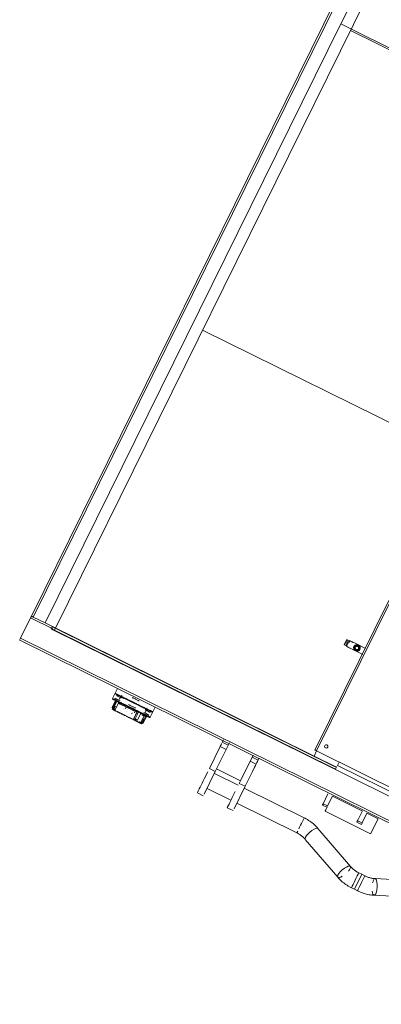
# Model space of a CAD drawing. Header units: metres. Extents: x 135583 to 135939, y 457896 to 458258.
# Tile 328 of 599: x 135804.1 to 135805.18, y 457919.08 to 457922.03. Entities that reach past the tile are written whole.
import ezdxf

# ---------------------------------------------------------------- set-up
doc = ezdxf.new("R2010")
doc.units = ezdxf.units.M
doc.layers.add('NIEUWE INSTALLATIE', color=250, linetype='Continuous', lineweight=0)

msp = doc.modelspace()

# ---------------------------------------------------------------- linework, layer by layer
at = {"layer": 'NIEUWE INSTALLATIE'}
for p, q in [((135806.7929, 457925.6186), (135804.1341, 457920.2399)), ((135804.1395, 457920.2372), (135806.7983, 457925.6159)), ((135804.2058, 457920.2044), (135806.8647, 457925.5832)), ((135805.0614, 457922.0125), (135805.797, 457923.5006)), ((135804.1751, 457920.2196), (135805.0614, 457922.0125)), ((135805.8675, 457921.6141), (135805.0614, 457922.0125)), ((135805.0614, 457922.0125), (135805.8675, 457921.6141)), ((135805.0899, 457921.9929), (135805.8653, 457921.6095)), ((135804.6467, 457921.0964), (135805.4222, 457920.7131)), ((135805.205, 457920.2872), (135804.9834, 457919.839)), ((135804.9888, 457919.8364), (135805.2104, 457920.2846)), ((135804.1315, 457920.2345), (135804.1013, 457920.1735)), ((135804.1315, 457920.2345), (135804.1978, 457920.2017)), ((135804.1395, 457920.2372), (135804.1751, 457920.2196)), ((135804.9812, 457919.8211), (135804.1751, 457920.2196)), ((135804.1969, 457920.2089), (135804.1933, 457920.2017)), ((135804.1938, 457920.2026), (135804.2027, 457920.1981)), ((135804.1964, 457920.208), (135804.2054, 457920.2035)), ((135804.1984, 457920.1992), (135805.045, 457919.7807)), ((135804.2054, 457920.2035), (135804.2027, 457920.1981)), ((135804.2027, 457920.1981), (135805.0454, 457919.7816)), ((135805.0481, 457919.787), (135804.2054, 457920.2035)), ((135804.0987, 457920.1682), (135806.304, 457919.078)), ((135804.1013, 457920.1735), (135806.3066, 457919.0834)), ((135805.0799, 457920.1594), (135805.0761, 457920.1613)), ((135805.0799, 457920.1594), (135805.0762, 457920.1518)), ((135805.087, 457920.1671), (135805.0782, 457920.1491)), ((135805.0837, 457920.1671), (135805.0799, 457920.1689)), ((135805.0837, 457920.1671), (135805.0799, 457920.1594)), ((135805.0859, 457920.1648), (135805.0832, 457920.1662)), ((135805.0886, 457920.1657), (135805.0865, 457920.1615)), ((135805.0888, 457920.1662), (135805.0866, 457920.1617)), ((135805.0888, 457920.1662), (135805.087, 457920.1671)), ((135805.0976, 457920.1613), (135805.0886, 457920.1657)), ((135805.0978, 457920.1618), (135805.0888, 457920.1662)), ((135805.1139, 457920.1538), (135805.0978, 457920.1618)), ((135805.0762, 457920.1518), (135805.0723, 457920.1537)), ((135805.0766, 457920.1527), (135805.0793, 457920.1514)), ((135805.0782, 457920.1491), (135805.1051, 457920.1358)), ((135805.0802, 457920.1487), (135805.0892, 457920.1443)), ((135805.1053, 457920.1363), (135805.1051, 457920.1358)), ((135805.1051, 457920.1358), (135805.1268, 457920.1251)), ((135805.1139, 457920.1538), (135805.1137, 457920.1533)), ((135805.1357, 457920.143), (135805.1139, 457920.1538)), ((135804.3918, 457920.0233), (135804.385, 457920.0094)), ((135804.3759, 457919.9661), (135804.3862, 457919.987)), ((135804.3871, 457919.9832), (135804.3764, 457919.9617)), ((135804.3841, 457920.0076), (135804.3772, 457919.9937)), ((135804.3798, 457919.9642), (135804.3901, 457919.985)), ((135804.3958, 457919.9817), (135804.3945, 457919.979)), ((135804.3954, 457919.983), (135804.3949, 457919.9821)), ((135804.4024, 457920.0007), (135804.3962, 457919.9882)), ((135804.3975, 457919.9976), (135804.4007, 457919.996)), ((135804.3978, 457920.0019), (135804.3985, 457920.0015)), ((135804.3992, 457920.0012), (135804.3985, 457920.0015)), ((135804.3992, 457920.0012), (135804.4, 457920.0008)), ((135804.4007, 457920.0005), (135804.4, 457920.0008)), ((135804.4007, 457920.0005), (135804.4015, 457920.0001)), ((135804.4024, 457919.9996), (135804.4007, 457919.996)), ((135804.4022, 457919.9997), (135804.4015, 457920)), ((135804.4023, 457919.9997), (135804.4031, 457919.9993)), ((135804.4039, 457919.9989), (135804.4031, 457919.9993)), ((135804.4039, 457919.9989), (135804.4048, 457919.9985)), ((135804.4047, 457919.999), (135804.4042, 457919.9982)), ((135804.4042, 457919.9982), (135804.4103, 457919.9935)), ((135804.4055, 457919.9981), (135804.4048, 457919.9984)), ((135804.4056, 457919.998), (135804.4063, 457919.9977)), ((135804.4147, 457919.9935), (135804.4139, 457919.9939)), ((135804.4148, 457919.9935), (135804.4158, 457919.993)), ((135804.4167, 457919.9925), (135804.4159, 457919.993)), ((135804.4168, 457919.9925), (135804.4178, 457919.992)), ((135804.4187, 457919.9915), (135804.4179, 457919.992)), ((135804.4188, 457919.9915), (135804.4199, 457919.991)), ((135804.4208, 457919.9905), (135804.4199, 457919.991)), ((135804.4208, 457919.9905), (135804.4219, 457919.99)), ((135804.4229, 457919.9895), (135804.422, 457919.9899)), ((135804.4229, 457919.9895), (135804.424, 457919.9889)), ((135804.425, 457919.9884), (135804.4241, 457919.9889)), ((135804.4251, 457919.9884), (135804.4262, 457919.9879)), ((135804.4271, 457919.9874), (135804.4262, 457919.9878)), ((135804.4272, 457919.9874), (135804.4283, 457919.9868)), ((135804.4293, 457919.9863), (135804.4284, 457919.9868)), ((135804.4294, 457919.9863), (135804.4305, 457919.9857)), ((135804.4315, 457919.9852), (135804.4305, 457919.9857)), ((135804.4315, 457919.9852), (135804.4327, 457919.9846)), ((135804.4337, 457919.9841), (135804.4327, 457919.9846)), ((135804.4337, 457919.9841), (135804.4349, 457919.9836)), ((135804.4359, 457919.9831), (135804.4349, 457919.9835)), ((135804.381, 457919.9628), (135804.3847, 457919.961)), ((135804.3859, 457919.9703), (135804.3812, 457919.961)), ((135804.3856, 457919.9701), (135804.3814, 457919.9616)), ((135804.3852, 457919.959), (135804.3952, 457919.9792)), ((135804.3854, 457919.9597), (135804.3954, 457919.9801)), ((135804.3945, 457919.979), (135804.3949, 457919.9776)), ((135804.419, 457919.9557), (135804.4191, 457919.9557)), ((135804.436, 457919.9518), (135804.4361, 457919.9517)), ((135804.4368, 457919.9525), (135804.4367, 457919.9525)), ((135804.4501, 457919.952), (135804.4402, 457919.9319)), ((135804.4405, 457919.9324), (135804.4506, 457919.9528)), ((135804.4422, 457919.9516), (135804.4422, 457919.9516)), ((135804.4448, 457919.9321), (135804.4551, 457919.9529)), ((135804.4461, 457919.978), (135804.447, 457919.9775)), ((135804.4482, 457919.977), (135804.4471, 457919.9775)), ((135804.4483, 457919.9769), (135804.4492, 457919.9765)), ((135804.4504, 457919.9759), (135804.4493, 457919.9764)), ((135804.4505, 457919.9759), (135804.4514, 457919.9754)), ((135804.4526, 457919.9748), (135804.4515, 457919.9754)), ((135804.4527, 457919.9748), (135804.4536, 457919.9743)), ((135804.4548, 457919.9737), (135804.4537, 457919.9743)), ((135804.4548, 457919.9737), (135804.4558, 457919.9732)), ((135804.4569, 457919.9727), (135804.4558, 457919.9732)), ((135804.457, 457919.9726), (135804.4579, 457919.9722)), ((135804.459, 457919.9716), (135804.4579, 457919.9722)), ((135804.4591, 457919.9716), (135804.46, 457919.9711)), ((135804.4611, 457919.9706), (135804.46, 457919.9711)), ((135804.4612, 457919.9706), (135804.4621, 457919.9701)), ((135804.4632, 457919.9696), (135804.4621, 457919.9701)), ((135804.4632, 457919.9696), (135804.4641, 457919.9691)), ((135804.4652, 457919.9686), (135804.4642, 457919.9691)), ((135804.4652, 457919.9686), (135804.4661, 457919.9681)), ((135804.4672, 457919.9676), (135804.4662, 457919.9681)), ((135804.4672, 457919.9676), (135804.4681, 457919.9671)), ((135804.4699, 457919.964), (135804.4773, 457919.962)), ((135804.4742, 457919.9496), (135804.4804, 457919.9622)), ((135804.4764, 457919.963), (135804.4757, 457919.9634)), ((135804.4764, 457919.963), (135804.4772, 457919.9627)), ((135804.4781, 457919.9622), (135804.4772, 457919.9626)), ((135804.4795, 457919.9615), (135804.4778, 457919.9579)), ((135804.4781, 457919.9622), (135804.4788, 457919.9618)), ((135804.4797, 457919.9614), (135804.4789, 457919.9618)), ((135804.4797, 457919.9614), (135804.4804, 457919.961)), ((135804.4813, 457919.9606), (135804.4805, 457919.961)), ((135804.4809, 457919.9564), (135804.4827, 457919.9599)), ((135804.4813, 457919.9606), (135804.482, 457919.9603)), ((135804.4828, 457919.9599), (135804.482, 457919.9603)), ((135804.4828, 457919.9599), (135804.4834, 457919.9596)), ((135804.4842, 457919.9592), (135804.4835, 457919.9595)), ((135804.4902, 457919.9378), (135804.497, 457919.9517)), ((135804.4979, 457919.9535), (135804.5048, 457919.9674)), ((135804.4415, 457919.9329), (135804.4436, 457919.9318)), ((135804.462, 457919.9495), (135804.4517, 457919.9287)), ((135804.4617, 457919.9212), (135804.4717, 457919.9414)), ((135804.4722, 457919.9421), (135804.4621, 457919.9217)), ((135804.4636, 457919.922), (135804.4672, 457919.9202)), ((135804.4711, 457919.934), (135804.4651, 457919.922)), ((135804.4652, 457919.9178), (135804.4758, 457919.9393)), ((135804.4667, 457919.9422), (135804.468, 457919.9427)), ((135804.468, 457919.9427), (135804.4693, 457919.9453)), ((135804.4691, 457919.9201), (135804.4794, 457919.9409)), ((135804.4702, 457919.9449), (135804.4707, 457919.9458)), ((135804.7061, 457919.8625), (135804.7096, 457919.8695)), ((135804.6672, 457919.7838), (135804.6999, 457919.8499)), ((135804.689, 457919.7827), (135804.7275, 457919.8606)), ((135804.6999, 457919.8499), (135804.7178, 457919.841)), ((135804.7241, 457919.8536), (135804.7061, 457919.8625)), ((135804.9888, 457919.8364), (135804.9812, 457919.8211)), ((135804.9888, 457919.8364), (135804.9813, 457919.8211)), ((135805.4998, 457919.5838), (135804.9888, 457919.8364)), ((135804.7987, 457919.8241), (135804.7607, 457919.7472)), ((135804.7895, 457919.8055), (135804.8075, 457919.7967)), ((135804.8137, 457919.8093), (135804.7958, 457919.8182)), ((135804.8166, 457919.8152), (135804.8137, 457919.8093)), ((135804.9813, 457919.8211), (135805.0485, 457919.7879)), ((135804.6851, 457919.7749), (135804.6517, 457919.7072)), ((135804.6851, 457919.7749), (135804.6672, 457919.7838)), ((135804.689, 457919.7827), (135804.6851, 457919.7749)), ((135804.7607, 457919.7472), (135804.689, 457919.7827)), ((135804.8075, 457919.7967), (135804.7748, 457919.7306)), ((135805.045, 457919.7807), (135805.0468, 457919.7844)), ((135805.045, 457919.7807), (135805.4215, 457919.5946)), ((135805.0497, 457919.7903), (135805.0485, 457919.7879)), ((135805.056, 457919.8031), (135805.0512, 457919.7933)), ((135805.056, 457919.8031), (135805.0512, 457919.7933)), ((135805.0512, 457919.7933), (135805.4277, 457919.6071)), ((135804.754, 457919.7338), (135804.6823, 457919.7692)), ((135804.7569, 457919.7394), (135804.7607, 457919.7472)), ((135804.6602, 457919.7244), (135804.7319, 457919.6889)), ((135804.7748, 457919.7306), (135804.7413, 457919.6629)), ((135804.7748, 457919.7306), (135804.7569, 457919.7394)), ((135804.9517, 457919.6361), (135804.772, 457919.7249)), ((135804.6312, 457919.7108), (135804.6491, 457919.702)), ((135805.0228, 457919.7077), (135805.0083, 457919.6784)), ((135805.0218, 457919.6717), (135805.0363, 457919.701)), ((135805.1258, 457919.6565), (135805.0362, 457919.7008)), ((135804.7208, 457919.6665), (135804.7387, 457919.6577)), ((135804.7498, 457919.6801), (135804.9295, 457919.5912)), ((135805.0063, 457919.6743), (135805.0198, 457919.6677)), ((135805.0083, 457919.6784), (135805.0218, 457919.6717)), ((135805.0198, 457919.6677), (135805.0218, 457919.6717)), ((135805.1259, 457919.6567), (135805.1114, 457919.6274)), ((135805.014, 457919.656), (135805.1507, 457919.5884)), ((135805.1114, 457919.6274), (135805.1249, 457919.6208)), ((135805.1249, 457919.6208), (135805.1393, 457919.65)), ((135805.1729, 457919.6333), (135805.1393, 457919.6499)), ((135805.1507, 457919.5884), (135805.1729, 457919.6333)), ((135805.0899, 457919.491), (135804.9928, 457919.6044)), ((135805.1094, 457919.6234), (135805.1229, 457919.6167)), ((135805.1229, 457919.6167), (135805.1249, 457919.6208)), ((135804.9295, 457919.5912), (135804.932, 457919.5963)), ((135804.9548, 457919.5718), (135805.0519, 457919.4584)), ((135805.1021, 457919.4223), (135805.1242, 457919.4671)), ((135805.1021, 457919.4223), (135805.1242, 457919.4671)), ((135805.1242, 457919.4671), (135805.1152, 457919.4716)), ((135805.1332, 457919.4627), (135805.1242, 457919.4671)), ((135805.3131, 457919.4461), (135805.164, 457919.4543)), ((135805.0931, 457919.4267), (135805.0956, 457919.4318)), ((135805.0931, 457919.4267), (135805.1021, 457919.4223)), ((135805.1021, 457919.4223), (135805.1111, 457919.4178)), ((135805.1612, 457919.4044), (135805.3103, 457919.3961))]:
    msp.add_line(p, q, dxfattribs=at)
at = {"layer": 'NIEUWE INSTALLATIE', "flags": 128}
for points in [[(135805.119, 457920.148), (135805.1185, 457920.1404), (135805.1127, 457920.1353), (135805.1051, 457920.1358)], [(135805.1051, 457920.1358), (135805.1127, 457920.1353), (135805.1185, 457920.1404), (135805.119, 457920.148)], [(135804.3781, 457919.991), (135804.378, 457919.991), (135804.378, 457919.9911), (135804.3779, 457919.9911), (135804.3778, 457919.9912), (135804.3778, 457919.9912), (135804.3777, 457919.9913), (135804.3776, 457919.9913), (135804.3776, 457919.9914), (135804.3775, 457919.9914), (135804.3775, 457919.9915), (135804.3774, 457919.9915), (135804.3774, 457919.9916), (135804.3773, 457919.9917), (135804.3773, 457919.9917), (135804.3772, 457919.9918), (135804.3772, 457919.9919), (135804.3772, 457919.9919), (135804.3771, 457919.992), (135804.3771, 457919.9921), (135804.3771, 457919.9922), (135804.3771, 457919.9922), (135804.377, 457919.9923), (135804.377, 457919.9924), (135804.377, 457919.9925), (135804.377, 457919.9926), (135804.377, 457919.9926), (135804.377, 457919.9927), (135804.377, 457919.9928), (135804.377, 457919.9929), (135804.377, 457919.993), (135804.377, 457919.993), (135804.377, 457919.9931), (135804.377, 457919.9932), (135804.3771, 457919.9933), (135804.3771, 457919.9934), (135804.3771, 457919.9934), (135804.3771, 457919.9935), (135804.3772, 457919.9936), (135804.3772, 457919.9936), (135804.3772, 457919.9937)], [(135804.3794, 457919.9903), (135804.379, 457919.9905), (135804.3787, 457919.9907), (135804.3784, 457919.9908), (135804.3782, 457919.9909), (135804.3781, 457919.991), (135804.3781, 457919.991)], [(135804.3781, 457919.991), (135804.3781, 457919.991), (135804.3783, 457919.9909), (135804.3785, 457919.9908), (135804.3788, 457919.9906), (135804.3792, 457919.9905), (135804.3797, 457919.9902), (135804.3802, 457919.9899), (135804.3809, 457919.9896), (135804.3816, 457919.9893), (135804.3824, 457919.9889), (135804.3833, 457919.9884), (135804.3835, 457919.9883)], [(135804.3854, 457920.008), (135804.3854, 457920.008), (135804.3853, 457920.0081), (135804.3853, 457920.0081), (135804.3853, 457920.0081), (135804.3852, 457920.0081), (135804.3852, 457920.0081), (135804.3852, 457920.0082), (135804.3851, 457920.0082), (135804.3851, 457920.0082), (135804.3851, 457920.0083), (135804.3851, 457920.0083), (135804.385, 457920.0083), (135804.385, 457920.0084), (135804.385, 457920.0084), (135804.385, 457920.0084), (135804.385, 457920.0085), (135804.3849, 457920.0085), (135804.3849, 457920.0085), (135804.3849, 457920.0086), (135804.3849, 457920.0086), (135804.3849, 457920.0086), (135804.3849, 457920.0087), (135804.3849, 457920.0087), (135804.3849, 457920.0088), (135804.3849, 457920.0088), (135804.3849, 457920.0088), (135804.3848, 457920.0089), (135804.3848, 457920.0089), (135804.3848, 457920.009), (135804.3849, 457920.009), (135804.3849, 457920.009), (135804.3849, 457920.0091), (135804.3849, 457920.0091), (135804.3849, 457920.0092), (135804.3849, 457920.0092), (135804.3849, 457920.0092), (135804.3849, 457920.0093), (135804.3849, 457920.0093), (135804.3849, 457920.0093)], [(135804.3854, 457920.008), (135804.3855, 457920.008), (135804.3856, 457920.0079), (135804.3858, 457920.0078), (135804.3861, 457920.0077), (135804.3865, 457920.0075), (135804.387, 457920.0072), (135804.3876, 457920.0069), (135804.3882, 457920.0066), (135804.389, 457920.0063), (135804.3898, 457920.0058), (135804.3907, 457920.0054), (135804.3909, 457920.0053)], [(135804.3863, 457920.0076), (135804.386, 457920.0077), (135804.3857, 457920.0079), (135804.3855, 457920.008), (135804.3854, 457920.008), (135804.3854, 457920.008)], [(135804.3854, 457920.008), (135804.3855, 457920.008), (135804.3856, 457920.0079), (135804.3858, 457920.0078), (135804.3861, 457920.0077)], [(135804.3909, 457920.0053), (135804.3903, 457920.0056), (135804.3894, 457920.006), (135804.3886, 457920.0064), (135804.3879, 457920.0068), (135804.3873, 457920.0071), (135804.3868, 457920.0073), (135804.3863, 457920.0076), (135804.386, 457920.0077), (135804.3857, 457920.0079), (135804.3855, 457920.008), (135804.3854, 457920.008), (135804.3854, 457920.008)], [(135804.3871, 457919.9832), (135804.3871, 457919.9833), (135804.3872, 457919.9834), (135804.3872, 457919.9835), (135804.3873, 457919.9836), (135804.3873, 457919.9838), (135804.3873, 457919.9839), (135804.3873, 457919.984), (135804.3874, 457919.9841), (135804.3874, 457919.9842), (135804.3874, 457919.9844), (135804.3874, 457919.9845), (135804.3874, 457919.9846), (135804.3874, 457919.9847), (135804.3874, 457919.9848), (135804.3874, 457919.985), (135804.3873, 457919.9851), (135804.3873, 457919.9852), (135804.3873, 457919.9853), (135804.3873, 457919.9854), (135804.3872, 457919.9855), (135804.3872, 457919.9856), (135804.3871, 457919.9858), (135804.3871, 457919.9859), (135804.387, 457919.986), (135804.387, 457919.9861), (135804.3869, 457919.9862), (135804.3868, 457919.9863), (135804.3868, 457919.9864), (135804.3867, 457919.9865), (135804.3866, 457919.9866), (135804.3865, 457919.9866), (135804.3864, 457919.9867), (135804.3864, 457919.9868), (135804.3863, 457919.9869), (135804.3862, 457919.987), (135804.3861, 457919.987), (135804.386, 457919.9871), (135804.3859, 457919.9872), (135804.3858, 457919.9872), (135804.3857, 457919.9872)], [(135804.3877, 457919.9863), (135804.3889, 457919.9856), (135804.3903, 457919.985), (135804.3917, 457919.9843), (135804.3932, 457919.9836), (135804.3947, 457919.9828), (135804.3963, 457919.982), (135804.3979, 457919.9812), (135804.3987, 457919.9808)], [(135804.4035, 457919.9814), (135804.4034, 457919.9815), (135804.4034, 457919.9815), (135804.4033, 457919.9816), (135804.4033, 457919.9816), (135804.4032, 457919.9816), (135804.4032, 457919.9817), (135804.4031, 457919.9817), (135804.4031, 457919.9817)], [(135804.4039, 457920.002), (135804.4039, 457920.002), (135804.404, 457920.002), (135804.4041, 457920.002), (135804.4041, 457920.002), (135804.4042, 457920.002), (135804.4043, 457920.002), (135804.4043, 457920.0019), (135804.4044, 457920.0019), (135804.4044, 457920.0019), (135804.4045, 457920.0019), (135804.4046, 457920.0019), (135804.4046, 457920.0019), (135804.4047, 457920.0018), (135804.4047, 457920.0018), (135804.4048, 457920.0018)], [(135804.4048, 457920.0018), (135804.4048, 457920.0018), (135804.4049, 457920.0017), (135804.405, 457920.0017)], [(135804.4054, 457920.0015), (135804.4051, 457920.0016), (135804.4049, 457920.0017), (135804.4048, 457920.0018), (135804.4048, 457920.0018)], [(135804.4569, 457919.9861), (135804.4552, 457919.9869), (135804.4534, 457919.9878), (135804.4516, 457919.9887), (135804.4498, 457919.9896), (135804.4481, 457919.9904), (135804.4463, 457919.9913), (135804.4445, 457919.9922), (135804.4427, 457919.9931), (135804.4409, 457919.994), (135804.4391, 457919.9948), (135804.4374, 457919.9957), (135804.4356, 457919.9966)], [(135804.4359, 457919.983), (135804.4382, 457919.9819), (135804.4404, 457919.9808), (135804.4426, 457919.9797), (135804.4448, 457919.9786)], [(135804.446, 457919.9781), (135804.4438, 457919.9791), (135804.4416, 457919.9802), (135804.4394, 457919.9813), (135804.4371, 457919.9824)], [(135804.3778, 457919.9605), (135804.3777, 457919.9605), (135804.3776, 457919.9606), (135804.3775, 457919.9607), (135804.3773, 457919.9607), (135804.3772, 457919.9608), (135804.3771, 457919.9609), (135804.377, 457919.961), (135804.3769, 457919.9611), (135804.3768, 457919.9612), (135804.3768, 457919.9613), (135804.3767, 457919.9614), (135804.3766, 457919.9615), (135804.3765, 457919.9616), (135804.3764, 457919.9617)], [(135804.3868, 457919.956), (135804.3858, 457919.9565), (135804.3848, 457919.957), (135804.3839, 457919.9574), (135804.3831, 457919.9579), (135804.3823, 457919.9583), (135804.3815, 457919.9586), (135804.3809, 457919.9589), (135804.3803, 457919.9592), (135804.3797, 457919.9595), (135804.3793, 457919.9597), (135804.3788, 457919.9599), (135804.3785, 457919.9601), (135804.3782, 457919.9603), (135804.378, 457919.9604), (135804.3779, 457919.9604), (135804.3778, 457919.9605)], [(135804.3778, 457919.9605), (135804.3778, 457919.9604), (135804.3779, 457919.9604), (135804.3781, 457919.9603), (135804.3783, 457919.9602), (135804.3786, 457919.96), (135804.379, 457919.9599), (135804.3795, 457919.9596), (135804.38, 457919.9594), (135804.3805, 457919.9591), (135804.3812, 457919.9588), (135804.3819, 457919.9584), (135804.3826, 457919.9581), (135804.3835, 457919.9577), (135804.3843, 457919.9572), (135804.3853, 457919.9568), (135804.3863, 457919.9563), (135804.3873, 457919.9558), (135804.3884, 457919.9552), (135804.3896, 457919.9546), (135804.3908, 457919.954), (135804.392, 457919.9534), (135804.3933, 457919.9528), (135804.3947, 457919.9521), (135804.3961, 457919.9514), (135804.3975, 457919.9507), (135804.3989, 457919.95), (135804.4004, 457919.9493), (135804.402, 457919.9485), (135804.4035, 457919.9478), (135804.4051, 457919.947), (135804.4067, 457919.9462), (135804.4083, 457919.9454), (135804.41, 457919.9446), (135804.4116, 457919.9437), (135804.4133, 457919.9429), (135804.415, 457919.9421), (135804.4167, 457919.9412), (135804.4184, 457919.9404), (135804.4201, 457919.9395), (135804.4219, 457919.9387), (135804.4236, 457919.9378), (135804.4253, 457919.937), (135804.427, 457919.9362), (135804.4287, 457919.9353), (135804.4303, 457919.9345), (135804.432, 457919.9337), (135804.4336, 457919.9329), (135804.4352, 457919.9321), (135804.4368, 457919.9313), (135804.4384, 457919.9305), (135804.44, 457919.9297), (135804.4415, 457919.929), (135804.4429, 457919.9283), (135804.4444, 457919.9275), (135804.4458, 457919.9269), (135804.4472, 457919.9262), (135804.4485, 457919.9255), (135804.4498, 457919.9249), (135804.451, 457919.9243), (135804.4522, 457919.9237), (135804.4533, 457919.9231), (135804.4544, 457919.9226), (135804.4554, 457919.9221), (135804.4564, 457919.9216), (135804.4573, 457919.9212), (135804.4581, 457919.9208), (135804.4589, 457919.9204), (135804.4597, 457919.92), (135804.4603, 457919.9197), (135804.4609, 457919.9194), (135804.4615, 457919.9191), (135804.462, 457919.9189), (135804.4624, 457919.9187), (135804.4627, 457919.9185), (135804.463, 457919.9184), (135804.4632, 457919.9183), (135804.4633, 457919.9182), (135804.4634, 457919.9182)], [(135804.4014, 457919.9795), (135804.4032, 457919.9786), (135804.4051, 457919.9776), (135804.407, 457919.9767), (135804.409, 457919.9757), (135804.411, 457919.9748), (135804.413, 457919.9738), (135804.415, 457919.9727), (135804.4171, 457919.9717), (135804.4192, 457919.9707), (135804.4213, 457919.9696), (135804.4235, 457919.9686), (135804.4257, 457919.9675), (135804.4278, 457919.9664), (135804.43, 457919.9653), (135804.4322, 457919.9642), (135804.4344, 457919.9632), (135804.4366, 457919.9621), (135804.4387, 457919.961), (135804.4409, 457919.9599), (135804.4431, 457919.9589), (135804.4452, 457919.9578), (135804.4473, 457919.9568), (135804.4494, 457919.9557), (135804.4515, 457919.9547), (135804.4535, 457919.9537), (135804.4555, 457919.9527), (135804.4575, 457919.9517), (135804.4594, 457919.9508), (135804.4613, 457919.9498), (135804.4632, 457919.9489)], [(135804.4067, 457919.975), (135804.406, 457919.9762), (135804.4053, 457919.9774)], [(135804.4099, 457919.9613), (135804.4098, 457919.9614), (135804.4098, 457919.9614)], [(135804.4111, 457919.9641), (135804.4111, 457919.9641), (135804.4112, 457919.9641)], [(135804.4112, 457919.9641), (135804.4112, 457919.964), (135804.4112, 457919.964)], [(135804.4172, 457919.9639), (135804.4161, 457919.9647), (135804.415, 457919.9656)], [(135804.4213, 457919.9601), (135804.4213, 457919.9602), (135804.4212, 457919.9602), (135804.4212, 457919.9602)], [(135804.4251, 457919.975), (135804.4268, 457919.9742), (135804.4286, 457919.9733), (135804.4303, 457919.9724), (135804.4321, 457919.9715), (135804.4339, 457919.9707), (135804.4357, 457919.9698), (135804.4375, 457919.9689), (135804.4393, 457919.968), (135804.4411, 457919.9671), (135804.4428, 457919.9662), (135804.4446, 457919.9654), (135804.4463, 457919.9645)], [(135804.436, 457919.9518), (135804.436, 457919.9518), (135804.4359, 457919.9518)], [(135804.4359, 457919.9518), (135804.4359, 457919.9518), (135804.436, 457919.9518)], [(135804.4445, 457919.9509), (135804.4431, 457919.9512), (135804.4422, 457919.9516)], [(135804.4649, 457919.9511), (135804.4649, 457919.9512), (135804.4648, 457919.9512), (135804.4648, 457919.9512), (135804.4647, 457919.9512), (135804.4647, 457919.9512), (135804.4646, 457919.9513), (135804.4645, 457919.9513), (135804.4645, 457919.9513)], [(135804.4799, 457919.9647), (135804.4798, 457919.9647), (135804.4798, 457919.9647), (135804.4796, 457919.9648), (135804.4794, 457919.9649)], [(135804.4795, 457919.9649), (135804.4797, 457919.9648), (135804.4798, 457919.9647), (135804.4799, 457919.9647)], [(135804.4799, 457919.9647), (135804.4799, 457919.9646), (135804.48, 457919.9646), (135804.48, 457919.9646), (135804.4801, 457919.9645), (135804.4801, 457919.9645), (135804.4802, 457919.9645), (135804.4802, 457919.9644), (135804.4803, 457919.9644), (135804.4803, 457919.9643), (135804.4804, 457919.9643), (135804.4804, 457919.9642), (135804.4805, 457919.9642), (135804.4805, 457919.9641), (135804.4805, 457919.9641)], [(135804.4911, 457919.9558), (135804.4917, 457919.9555), (135804.4926, 457919.955), (135804.4934, 457919.9547), (135804.4941, 457919.9543), (135804.4947, 457919.954), (135804.4952, 457919.9537), (135804.4957, 457919.9535), (135804.496, 457919.9533), (135804.4963, 457919.9532), (135804.4965, 457919.9531), (135804.4966, 457919.9531), (135804.4966, 457919.9531)], [(135804.4966, 457919.9531), (135804.4965, 457919.9531), (135804.4964, 457919.9532), (135804.4962, 457919.9533), (135804.4959, 457919.9534), (135804.4955, 457919.9536), (135804.495, 457919.9539), (135804.4944, 457919.9541), (135804.4937, 457919.9545), (135804.493, 457919.9548), (135804.4922, 457919.9552), (135804.4913, 457919.9557), (135804.4911, 457919.9558)], [(135804.4957, 457919.9535), (135804.496, 457919.9533), (135804.4963, 457919.9532), (135804.4965, 457919.9531), (135804.4966, 457919.9531), (135804.4966, 457919.9531)], [(135804.4966, 457919.9531), (135804.4965, 457919.9531), (135804.4964, 457919.9532), (135804.4962, 457919.9533), (135804.4959, 457919.9534)], [(135804.4979, 457919.9535), (135804.4979, 457919.9535), (135804.4979, 457919.9535), (135804.4978, 457919.9534), (135804.4978, 457919.9534), (135804.4978, 457919.9534), (135804.4978, 457919.9533), (135804.4977, 457919.9533), (135804.4977, 457919.9533), (135804.4977, 457919.9532), (135804.4977, 457919.9532), (135804.4976, 457919.9532), (135804.4976, 457919.9532), (135804.4976, 457919.9531), (135804.4975, 457919.9531), (135804.4975, 457919.9531), (135804.4975, 457919.9531), (135804.4974, 457919.9531), (135804.4974, 457919.953), (135804.4974, 457919.953), (135804.4973, 457919.953), (135804.4973, 457919.953), (135804.4972, 457919.953), (135804.4972, 457919.953), (135804.4972, 457919.953), (135804.4971, 457919.953), (135804.4971, 457919.953), (135804.497, 457919.953), (135804.497, 457919.953), (135804.497, 457919.953), (135804.4969, 457919.953), (135804.4969, 457919.953), (135804.4968, 457919.953), (135804.4968, 457919.953), (135804.4968, 457919.953), (135804.4967, 457919.953), (135804.4967, 457919.953), (135804.4966, 457919.953), (135804.4966, 457919.953), (135804.4966, 457919.9531)], [(135804.4966, 457919.9531), (135804.4966, 457919.953), (135804.4966, 457919.953), (135804.4967, 457919.953), (135804.4967, 457919.953), (135804.4967, 457919.953), (135804.4968, 457919.9529), (135804.4968, 457919.9529), (135804.4968, 457919.9529), (135804.4969, 457919.9529), (135804.4969, 457919.9528), (135804.4969, 457919.9528), (135804.4969, 457919.9528), (135804.497, 457919.9527), (135804.497, 457919.9527), (135804.497, 457919.9527), (135804.497, 457919.9526), (135804.497, 457919.9526), (135804.497, 457919.9526), (135804.4971, 457919.9525), (135804.4971, 457919.9525), (135804.4971, 457919.9524), (135804.4971, 457919.9524), (135804.4971, 457919.9524), (135804.4971, 457919.9523), (135804.4971, 457919.9523), (135804.4971, 457919.9522), (135804.4971, 457919.9522), (135804.4971, 457919.9522), (135804.4971, 457919.9521), (135804.4971, 457919.9521), (135804.4971, 457919.952), (135804.4971, 457919.952), (135804.4971, 457919.952), (135804.4971, 457919.9519), (135804.4971, 457919.9519), (135804.4971, 457919.9518), (135804.4971, 457919.9518), (135804.497, 457919.9518), (135804.497, 457919.9517)], [(135804.4345, 457919.9481), (135804.4346, 457919.948), (135804.4346, 457919.948), (135804.4347, 457919.948)], [(135804.4346, 457919.9491), (135804.4346, 457919.9491), (135804.4346, 457919.9491)], [(135804.4348, 457919.949), (135804.4347, 457919.9491), (135804.4347, 457919.9491), (135804.4346, 457919.9491)], [(135804.4346, 457919.9491), (135804.4346, 457919.9491), (135804.4346, 457919.9491)], [(135804.4528, 457919.9497), (135804.4514, 457919.9497), (135804.45, 457919.9499)], [(135804.4634, 457919.9181), (135804.4634, 457919.9182), (135804.4633, 457919.9182), (135804.4631, 457919.9183), (135804.4629, 457919.9184), (135804.4626, 457919.9186), (135804.4622, 457919.9188), (135804.4617, 457919.919), (135804.4612, 457919.9192), (135804.4607, 457919.9195), (135804.46, 457919.9198), (135804.4593, 457919.9202), (135804.4586, 457919.9205), (135804.4578, 457919.9209), (135804.4569, 457919.9214), (135804.4559, 457919.9218), (135804.4549, 457919.9223), (135804.4539, 457919.9229)], [(135804.4669, 457919.9471), (135804.4684, 457919.9464), (135804.47, 457919.9455), (135804.4716, 457919.9448), (135804.4731, 457919.944), (135804.4746, 457919.9433), (135804.4759, 457919.9426), (135804.4772, 457919.942), (135804.4785, 457919.9414)], [(135804.4799, 457919.9407), (135804.4797, 457919.9407), (135804.4796, 457919.9408), (135804.4795, 457919.9408), (135804.4794, 457919.9409), (135804.4793, 457919.9409), (135804.4792, 457919.9409), (135804.4791, 457919.941), (135804.4789, 457919.941), (135804.4788, 457919.941), (135804.4787, 457919.941), (135804.4786, 457919.941), (135804.4785, 457919.941), (135804.4783, 457919.941), (135804.4782, 457919.941), (135804.4781, 457919.941), (135804.478, 457919.941), (135804.4779, 457919.9409), (135804.4777, 457919.9409), (135804.4776, 457919.9409), (135804.4775, 457919.9408), (135804.4774, 457919.9408), (135804.4773, 457919.9407), (135804.4772, 457919.9407), (135804.4771, 457919.9406), (135804.477, 457919.9406), (135804.4769, 457919.9405), (135804.4768, 457919.9404), (135804.4767, 457919.9404), (135804.4766, 457919.9403), (135804.4765, 457919.9402), (135804.4764, 457919.9401), (135804.4763, 457919.94), (135804.4762, 457919.94), (135804.4762, 457919.9399), (135804.4761, 457919.9398), (135804.476, 457919.9397), (135804.476, 457919.9396), (135804.4759, 457919.9395), (135804.4758, 457919.9394), (135804.4758, 457919.9393)], [(135804.4821, 457919.9396), (135804.4827, 457919.9393), (135804.4835, 457919.9389), (135804.4843, 457919.9385), (135804.485, 457919.9381), (135804.4856, 457919.9378), (135804.4861, 457919.9376), (135804.4866, 457919.9374), (135804.4869, 457919.9372), (135804.4872, 457919.9371), (135804.4874, 457919.937), (135804.4875, 457919.9369), (135804.4875, 457919.9369)], [(135804.4875, 457919.9369), (135804.4874, 457919.9369), (135804.4873, 457919.937), (135804.4871, 457919.9371), (135804.4868, 457919.9373), (135804.4864, 457919.9375)], [(135804.4902, 457919.9378), (135804.4901, 457919.9378), (135804.4901, 457919.9377), (135804.49, 457919.9376), (135804.49, 457919.9376), (135804.4899, 457919.9375), (135804.4899, 457919.9374), (135804.4898, 457919.9374), (135804.4898, 457919.9373), (135804.4897, 457919.9373), (135804.4897, 457919.9372), (135804.4896, 457919.9372), (135804.4895, 457919.9371), (135804.4895, 457919.9371), (135804.4894, 457919.937), (135804.4893, 457919.937), (135804.4893, 457919.9369), (135804.4892, 457919.9369), (135804.4891, 457919.9369), (135804.489, 457919.9368), (135804.489, 457919.9368), (135804.4889, 457919.9368), (135804.4888, 457919.9368), (135804.4887, 457919.9368), (135804.4887, 457919.9367), (135804.4886, 457919.9367), (135804.4885, 457919.9367), (135804.4884, 457919.9367), (135804.4883, 457919.9367), (135804.4883, 457919.9367), (135804.4882, 457919.9367), (135804.4881, 457919.9367), (135804.488, 457919.9367), (135804.4879, 457919.9368), (135804.4879, 457919.9368), (135804.4878, 457919.9368), (135804.4877, 457919.9368), (135804.4876, 457919.9369), (135804.4876, 457919.9369), (135804.4875, 457919.9369), (135804.4875, 457919.9369)], [(135804.4652, 457919.9178), (135804.4651, 457919.9178), (135804.4649, 457919.9178), (135804.4648, 457919.9178), (135804.4647, 457919.9178), (135804.4645, 457919.9178), (135804.4644, 457919.9178), (135804.4643, 457919.9179), (135804.4641, 457919.9179), (135804.464, 457919.9179), (135804.4639, 457919.918), (135804.4638, 457919.918), (135804.4636, 457919.918), (135804.4635, 457919.9181), (135804.4634, 457919.9181)], [(135804.9928, 457919.6044), (135804.9901, 457919.6074), (135804.9872, 457919.6104), (135804.9843, 457919.6133), (135804.9813, 457919.6161), (135804.9782, 457919.6188), (135804.9749, 457919.6214), (135804.9716, 457919.6239), (135804.9682, 457919.6263), (135804.9648, 457919.6287), (135804.9612, 457919.6309), (135804.9576, 457919.6329), (135804.954, 457919.6349), (135804.9517, 457919.6361)], [(135804.9295, 457919.5912), (135804.9319, 457919.59), (135804.9342, 457919.5888), (135804.9364, 457919.5874), (135804.9386, 457919.586), (135804.9407, 457919.5846), (135804.9428, 457919.5831), (135804.9448, 457919.5815), (135804.9468, 457919.5799), (135804.9487, 457919.5782), (135804.9505, 457919.5765), (135804.9522, 457919.5747), (135804.9539, 457919.573), (135804.9548, 457919.5718)], [(135805.1152, 457919.4716), (135805.1129, 457919.4728), (135805.1106, 457919.474), (135805.1083, 457919.4754), (135805.1061, 457919.4768), (135805.104, 457919.4782), (135805.1019, 457919.4798), (135805.0999, 457919.4813), (135805.0979, 457919.483), (135805.0961, 457919.4846), (135805.0942, 457919.4863), (135805.0925, 457919.4881), (135805.0909, 457919.4899), (135805.0899, 457919.491)], [(135805.0519, 457919.4584), (135805.0547, 457919.4554), (135805.0575, 457919.4524), (135805.0604, 457919.4495), (135805.0634, 457919.4467), (135805.0666, 457919.444), (135805.0698, 457919.4414), (135805.0731, 457919.4389), (135805.0765, 457919.4365), (135805.08, 457919.4342), (135805.0835, 457919.432), (135805.0871, 457919.4299), (135805.0908, 457919.4279), (135805.0931, 457919.4267)], [(135805.164, 457919.4543), (135805.1616, 457919.4545), (135805.1592, 457919.4548), (135805.1567, 457919.4551), (135805.1543, 457919.4556), (135805.1518, 457919.4561), (135805.1493, 457919.4567), (135805.1468, 457919.4573), (135805.1444, 457919.4581), (135805.1419, 457919.459), (135805.1395, 457919.4599), (135805.1371, 457919.4609), (135805.1347, 457919.462), (135805.1332, 457919.4627)], [(135805.1111, 457919.4178), (135805.1148, 457919.4161), (135805.1187, 457919.4144), (135805.1225, 457919.4128), (135805.1264, 457919.4114), (135805.1304, 457919.4101), (135805.1344, 457919.4089), (135805.1384, 457919.4079), (135805.1424, 457919.4069), (135805.1465, 457919.4061), (135805.1506, 457919.4055), (135805.1546, 457919.405), (135805.1587, 457919.4046), (135805.1612, 457919.4044)]]:
    msp.add_lwpolyline(points, dxfattribs=at)
at = {"layer": 'NIEUWE INSTALLATIE'}
for centre, major_axis, ratio, start_param, end_param in [((135804.1315, 457920.2345), (0.00266, 0.00538), 0.000001, 0, 1.570797), ((135804.1395, 457920.2372), (-0.00538, 0.00266), 0.000001, 0, 1.570796), ((135804.2023, 457920.1972), (-0.00896, 0.00443), 0.000001, 6.278215, 7.402955), ((135804.1013, 457920.1735), (0.00266, 0.00538), 0.000001, 3.141592, 4.712388), ((135805.0754, 457920.1616), (0.00377, 0.00762), 0.000001, 1.53128, 6.632251), ((135805.0754, 457920.1616), (0.00377, 0.00762), 0.000001, 1.861797, 4.18879), ((135805.0754, 457920.1616), (0.00377, 0.00762), 0.000001, 3.141593, 4.103222), ((135805.0754, 457920.1616), (0.00377, 0.00762), 0.000001, 3.753929, 5.235987), ((135805.0754, 457920.1616), (0.00377, 0.00762), 0.000001, 5.244014, 6.283185), ((135805.1095, 457920.1448), (-0.00237, 0.00972), 1, 5.585045, 8.726638), ((135805.1095, 457920.1448), (-0.00408, 0.00746), 1, 0.087266, 1.134464), ((135805.1095, 457920.1448), (-0.00823, 0.00212), 1, 0.316874, 1.364071), ((135805.1095, 457920.1448), (0.0039, 0.00641), 1, 0.087273, 3.228866), ((135805.1095, 457920.1448), (-0.00484, 0.00125), 1, 6.076445, 7.647241), ((135805.1095, 457920.1448), (0.00019, 0.0085), 1, 5.846866, 6.894063), ((135805.1095, 457920.1448), (-0.00227, 0.00446), 1, 5.35323, 6.924026), ((135805.1095, 457920.1448), (-0.00988, 0.00153), 1, 1.265377, 4.406969), ((135805.1095, 457920.1448), (-0.00923, -0.00225), 1, 0.872665, 4.014257), ((135805.1095, 457920.1448), (-0.00831, -0.00176), 1, 0.902648, 1.949845), ((135805.1095, 457920.1448), (-0.00178, 0.00729), 1, 2.443461, 5.585054), ((135805.1095, 457920.1448), (-0.00498, -0.00039), 1, 1.033535, 2.604331), ((135805.1095, 457920.1448), (0.00077, 0.00494), 1, 4.406969, 5.977766), ((135805.1095, 457920.1448), (-0.00201, 0.00826), 1, 4.537856, 5.585054), ((135805.1095, 457920.1448), (-0.00746, -0.00408), 1, 1.658063, 2.70526), ((135804.4337, 457919.9658), (-0.0565, 0.0279), 0.000001, 6.280217, 9.424778), ((135804.4328, 457919.964), (-0.0547, 0.027), 0.000001, 6.282277, 6.853344), ((135804.4405, 457919.9796), (-0.0565, 0.0279), 0.000001, 0.001513, 3.141593), ((135804.4352, 457919.9689), (-0.0509, 0.0251), 0.000001, 5.489973, 7.076139), ((135804.4414, 457919.9814), (-0.0565, 0.0279), 0.000001, 6.283185, 9.424778), ((135804.441, 457919.9805), (-0.0556, 0.0275), 0.000001, 0, 0.648337), ((135804.441, 457919.9805), (-0.0556, 0.0275), 0.000001, 0, 0.647821), ((135804.4392, 457919.977), (-0.0509, 0.0251), 0.000001, 5.91709, 6.89316), ((135804.4326, 457919.9635), (-0.0377, 0.0186), 0.000001, 0, 2.093583), ((135804.433, 457919.9644), (-0.0377, 0.0186), 0.000001, 0, 0.198015), ((135804.433, 457919.9644), (-0.0412, 0.0204), 0.000001, 0.523599, 3.141413), ((135804.4328, 457919.964), (-0.0547, 0.027), 0.000001, 0.896869, 0.952733), ((135804.4392, 457919.977), (-0.0471, 0.0233), 0.000001, 5.575903, 5.711667), ((135804.4408, 457919.9801), (-0.0365, 0.0181), 0.000001, 0.000831, 1.002837), ((135804.4412, 457919.981), (-0.039, 0.0193), 0.000001, 0.428389, 0.592389), ((135804.441, 457919.9805), (-0.0556, 0.0275), 0.000001, 0.897598, 1.050269), ((135804.441, 457919.9805), (-0.0556, 0.0275), 0.000001, 0.897598, 1.05072), ((135804.4412, 457919.981), (-0.0365, 0.0181), 0.000001, 0.522087, 0.76581), ((135804.4412, 457919.981), (-0.039, 0.0193), 0.000001, 0.859193, 1.034665), ((135804.4281, 457919.9866), (0.000133, 0.000269), 0.275637, 4.712389, 6.283186), ((135804.4409, 457919.9803), (-0.0462, 0.0228), 0.000001, 1.291544, 1.850665), ((135804.4283, 457919.9871), (0.000133, 0.000269), 0.275637, 3.141593, 4.71239), ((135804.4411, 457919.9808), (-0.0462, 0.0228), 0.000001, 1.290675, 1.850049), ((135804.4412, 457919.981), (-0.0399, 0.0197), 0.000001, 1.291544, 1.850551), ((135804.4208, 457919.9398), (-0.0444, 0.0219), 0.000001, 0, 3.140089), ((135804.4222, 457919.9424), (-0.0499, 0.0247), 0.000001, 0.444522, 0.601677), ((135804.4215, 457919.9411), (-0.0444, 0.0219), 0.000001, 0.433536, 0.612749), ((135804.4315, 457919.9613), (-0.0444, 0.0219), 0.000001, 0.615794, 2.005245), ((135804.4333, 457919.9651), (-0.0323, 0.016), 0.000001, 0.523599, 2.623198), ((135804.4537, 457919.9739), (0.000133, 0.000269), 0.275637, 6.283185, 7.853981), ((135804.4539, 457919.9745), (0.000133, 0.000269), 0.275637, 1.570796, 3.141592), ((135804.4408, 457919.9801), (-0.0365, 0.0181), 0.000001, 2.099858, 3.14159), ((135804.4412, 457919.981), (-0.039, 0.0193), 0.000001, 2.103427, 2.366666), ((135804.441, 457919.9805), (-0.0556, 0.0275), 0.000001, 2.092572, 2.243548), ((135804.441, 457919.9805), (-0.0556, 0.0275), 0.000001, 2.092572, 2.24309), ((135804.4412, 457919.981), (-0.0365, 0.0181), 0.000001, 2.470855, 2.617994), ((135804.4352, 457919.9689), (-0.0509, 0.0251), 0.000001, 2.348381, 3.140545), ((135804.4412, 457919.981), (-0.039, 0.0193), 0.000001, 3.399128, 3.716689), ((135804.4412, 457919.981), (-0.039, 0.0193), 0.000001, 2.565308, 2.883284), ((135804.4392, 457919.977), (-0.0471, 0.0233), 0.000001, 2.42962, 2.458941), ((135804.4392, 457919.977), (-0.0509, 0.0251), 0.000001, 2.356194, 3.140036), ((135804.441, 457919.9805), (-0.0556, 0.0275), 0.000001, 2.494147, 3.140033), ((135804.441, 457919.9805), (-0.0556, 0.0275), 0.000001, 2.494147, 3.140033), ((135804.4215, 457919.9411), (-0.0444, 0.0219), 0.000001, 2.005031, 2.183546), ((135804.4222, 457919.9424), (-0.0499, 0.0247), 0.000001, 2.015318, 2.172288), ((135804.4215, 457919.9411), (-0.0444, 0.0219), 0.000001, 3.57649, 3.665191), ((135804.4222, 457919.9424), (-0.0457, 0.0226), 0.000001, 3.579793, 3.665191), ((135804.4328, 457919.964), (-0.0547, 0.027), 0.000001, 2.167572, 2.243995), ((135804.4326, 457919.9635), (-0.0368, 0.0182), 0.000001, 2.617994, 2.696314), ((135804.4315, 457919.9613), (-0.0444, 0.0219), 0.000001, 2.422612, 3.141593), ((135804.4326, 457919.9635), (-0.0377, 0.0186), 0.000001, 2.617994, 3.142395), ((135804.4328, 457919.964), (-0.0547, 0.027), 0.000001, 2.589505, 3.141593), ((135804.6888, 457919.8274), (0.0177, 0.0359), 0.000001, 5.389657, 5.750902), ((135804.9888, 457919.8364), (-0.00538, 0.00266), 0.000001, 0, 1.570796), ((135805.0178, 457919.8499), (-0.00403, -0.00295), 1, 5.192348, 8.333941), ((135805.0178, 457919.8499), (-0.00351, -0.00356), 1, 1.889897, 5.031489), ((135804.7963, 457919.7742), (0.0177, 0.0359), 0.000001, 0.202323, 1.531564), ((135804.6533, 457919.7557), (0.0222, 0.0448), 0.000001, 2.652064, 5.125208), ((135804.743, 457919.7114), (0.0222, 0.0448), 0.000001, 2.652065, 4.78921), ((135805.0174, 457919.6967), (0.0111, 0.0224), 0.000001, 3.072507, 3.752457), ((135805.013, 457919.6878), (0.0066, 0.0134), 0.000001, 3.141593, 4.50111), ((135805.0251, 457919.6784), (0.0111, 0.0224), 0.000001, 2.329198, 4.240423), ((135804.9406, 457919.6137), (0.0111, 0.0224), 0.000001, 0, 2.079175), ((135805.1205, 457919.6458), (0.0111, 0.0224), 0.000001, 2.530728, 4.674202), ((135804.9738, 457919.5881), (-0.019, -0.0163), 0.306468, 3.141593, 5.660573), ((135804.9738, 457919.5881), (-0.019, -0.0163), 0.306468, 2.830287, 3.141593), ((135804.9738, 457919.5881), (-0.019, -0.0163), 0.306468, 5.660573, 6.283185), ((135805.0709, 457919.4747), (-0.019, -0.0163), 0.306468, 3.141593, 5.660573), ((135805.0709, 457919.4747), (-0.019, -0.0163), 0.306468, 2.045138, 2.51898), ((135805.0709, 457919.4747), (-0.019, -0.0163), 0.306468, 2.51898, 3.141593), ((135805.0709, 457919.4747), (-0.019, -0.0163), 0.306468, 5.660573, 6.283185), ((135805.0709, 457919.4747), (-0.019, -0.0163), 0.306468, 0, 1.038688), ((135805.1041, 457919.4492), (0.0111, 0.0224), 0.000001, 0, 2.489062), ((135805.1221, 457919.4403), (0.0111, 0.0224), 0.000001, 6.033638, 8.737961), ((135805.1626, 457919.4294), (0.0014, 0.025), 0.306468, 0, 0.622612), ((135805.1626, 457919.4294), (0.0014, 0.025), 0.306468, 3.764205, 6.283185), ((135805.1221, 457919.4403), (0.0111, 0.0224), 0.000001, 2.454775, 4.269575), ((135805.1626, 457919.4294), (0.0014, 0.025), 0.306468, 0.622612, 1.096454), ((135805.1626, 457919.4294), (0.0014, 0.025), 0.306468, 2.102904, 3.141592), ((135805.1626, 457919.4294), (0.0014, 0.025), 0.306468, 3.141593, 3.764205)]:
    msp.add_ellipse(centre, major_axis=major_axis, ratio=ratio, start_param=start_param, end_param=end_param, dxfattribs=at)
for points, knots in [([(135804.2027, 457920.1981), (135804.2025, 457920.1982), (135804.2021, 457920.1982), (135804.2014, 457920.1984), (135804.2008, 457920.1985), (135804.2002, 457920.1986), (135804.1995, 457920.1988), (135804.1989, 457920.1989), (135804.1986, 457920.1991), (135804.1984, 457920.1992)], [0, 0, 0, 0, 0.1428571, 0.2857143, 0.4285714, 0.5714286, 0.7142857, 0.8571429, 0.9999998, 0.9999998, 0.9999998, 0.9999998]), ([(135804.2025, 457920.2061), (135804.2026, 457920.2059), (135804.2031, 457920.2056), (135804.2041, 457920.2047), (135804.2049, 457920.204), (135804.2054, 457920.2035)], [0.1428571, 0.1428571, 0.1428571, 0.1428571, 0.2857143, 0.5714286, 1, 1, 1, 1]), ([(135804.3954, 457919.9801), (135804.3955, 457919.9803), (135804.3955, 457919.9808), (135804.3954, 457919.9817), (135804.395, 457919.9825), (135804.3944, 457919.9829), (135804.3941, 457919.9831)], [0, 0, 0, 0, 0.2, 0.4, 0.7, 1, 1, 1, 1]), ([(135804.3814, 457919.9616), (135804.3814, 457919.9618), (135804.3814, 457919.9622), (135804.3811, 457919.9627), (135804.3809, 457919.9629), (135804.3807, 457919.9629)], [0, 0, 0, 0, 0.4, 0.7, 1, 1, 1, 1]), ([(135804.3847, 457919.961), (135804.3849, 457919.9609), (135804.3851, 457919.9606), (135804.3853, 457919.9602), (135804.3854, 457919.9598), (135804.3854, 457919.9597)], [0, 0, 0, 0, 0.4, 0.7, 1, 1, 1, 1]), ([(135804.4515, 457919.9538), (135804.4515, 457919.9537), (135804.4511, 457919.9535), (135804.4508, 457919.9531), (135804.4506, 457919.9528)], [0.6, 0.6, 0.6, 0.6, 0.7, 1, 1, 1, 1]), ([(135804.4405, 457919.9324), (135804.4407, 457919.9326), (135804.4409, 457919.9328), (135804.4413, 457919.9329), (135804.4414, 457919.9329), (135804.4415, 457919.9329)], [0, 0, 0, 0, 0.4, 0.7, 1, 1, 1, 1]), ([(135804.4483, 457919.9295), (135804.4482, 457919.9295), (135804.448, 457919.9296), (135804.4477, 457919.9294), (135804.4475, 457919.9292), (135804.4474, 457919.929)], [0, 0, 0, 0, 0.4, 0.7, 1, 1, 1, 1]), ([(135804.4587, 457919.924), (135804.4587, 457919.924), (135804.4585, 457919.9239), (135804.4583, 457919.9238), (135804.4582, 457919.9237)], [0.6, 0.6, 0.6, 0.6, 0.7, 1, 1, 1, 1]), ([(135804.4621, 457919.9217), (135804.4623, 457919.9219), (135804.4626, 457919.9221), (135804.4632, 457919.9221), (135804.4634, 457919.922), (135804.4636, 457919.922)], [0, 0, 0, 0, 0.4, 0.7, 1, 1, 1, 1]), ([(135804.4722, 457919.9421), (135804.4725, 457919.9424), (135804.4731, 457919.9429), (135804.4742, 457919.9432), (135804.475, 457919.9431), (135804.4754, 457919.9429)], [-1, -1, -1, -1, -0.7, -0.4, 0, 0, 0, 0])]:
    msp.add_open_spline(points, degree=3, knots=knots, dxfattribs=at)
for points in [[(135805.0736, 457920.1578), (135805.0732, 457920.1572), (135805.0727, 457920.1558), (135805.0724, 457920.1544), (135805.0723, 457920.1537)], [(135805.0761, 457920.1613), (135805.0756, 457920.1608), (135805.0746, 457920.1597), (135805.0739, 457920.1585), (135805.0736, 457920.1578)], [(135805.0773, 457920.1655), (135805.077, 457920.1648), (135805.0765, 457920.1635), (135805.0762, 457920.162), (135805.0761, 457920.1613)], [(135805.0799, 457920.1689), (135805.0793, 457920.1684), (135805.0784, 457920.1673), (135805.0776, 457920.1661), (135805.0773, 457920.1655)], [(135805.0799, 457920.1689), (135805.0797, 457920.169), (135805.0793, 457920.1692), (135805.0792, 457920.1693), (135805.0792, 457920.1693)], [(135805.0792, 457920.1693), (135805.0792, 457920.1693), (135805.0793, 457920.1692), (135805.0797, 457920.169), (135805.0799, 457920.1689)], [(135805.0717, 457920.154), (135805.0717, 457920.154), (135805.0718, 457920.154), (135805.0721, 457920.1538), (135805.0723, 457920.1537)], [(135805.0723, 457920.1537), (135805.0721, 457920.1538), (135805.0718, 457920.154), (135805.0717, 457920.154), (135805.0717, 457920.154)], [(135805.1007, 457920.1492), (135805.1014, 457920.1496), (135805.1027, 457920.1505), (135805.1041, 457920.1514), (135805.1048, 457920.1519)], [(135805.101, 457920.1443), (135805.101, 457920.1451), (135805.1009, 457920.1467), (135805.1008, 457920.1484), (135805.1007, 457920.1492)], [(135805.1013, 457920.1394), (135805.1013, 457920.1402), (135805.1012, 457920.1418), (135805.1011, 457920.1434), (135805.101, 457920.1443)], [(135805.1057, 457920.1372), (135805.105, 457920.1376), (135805.1035, 457920.1383), (135805.1021, 457920.139), (135805.1013, 457920.1394)], [(135805.1048, 457920.1519), (135805.1055, 457920.1523), (135805.1069, 457920.1533), (135805.1082, 457920.1542), (135805.1089, 457920.1546)], [(135805.1101, 457920.135), (135805.1094, 457920.1354), (135805.1079, 457920.1361), (135805.1065, 457920.1368), (135805.1057, 457920.1372)], [(135805.1089, 457920.1546), (135805.1096, 457920.1542), (135805.1111, 457920.1535), (135805.1125, 457920.1528), (135805.1133, 457920.1524)], [(135805.1142, 457920.1377), (135805.1135, 457920.1373), (135805.1121, 457920.1364), (135805.1108, 457920.1355), (135805.1101, 457920.135)], [(135805.1133, 457920.1524), (135805.114, 457920.1521), (135805.1155, 457920.1513), (135805.1169, 457920.1506), (135805.1177, 457920.1503)], [(135805.1183, 457920.1405), (135805.1176, 457920.14), (135805.1163, 457920.1391), (135805.1149, 457920.1382), (135805.1142, 457920.1377)], [(135805.1177, 457920.1503), (135805.1177, 457920.1494), (135805.1178, 457920.1478), (135805.1179, 457920.1462), (135805.118, 457920.1454)], [(135805.118, 457920.1454), (135805.118, 457920.1445), (135805.1181, 457920.1429), (135805.1182, 457920.1413), (135805.1183, 457920.1405)], [(135804.3771, 457919.9647), (135804.3769, 457919.9648), (135804.3765, 457919.9651), (135804.3761, 457919.9655), (135804.3759, 457919.9659), (135804.3759, 457919.9661)], [(135804.3759, 457919.9661), (135804.3765, 457919.9657), (135804.3778, 457919.965), (135804.3791, 457919.9644), (135804.3798, 457919.9642)], [(135804.3798, 457919.9642), (135804.3799, 457919.964), (135804.3801, 457919.9636), (135804.3805, 457919.9631), (135804.3808, 457919.9629), (135804.381, 457919.9628)], [(135804.3812, 457919.961), (135804.3813, 457919.9611), (135804.3814, 457919.9613), (135804.3814, 457919.9615), (135804.3814, 457919.9616)], [(135804.3854, 457919.9597), (135804.3853, 457919.9596), (135804.3853, 457919.9594), (135804.3852, 457919.9591), (135804.3852, 457919.959)], [(135804.3953, 457919.9796), (135804.3954, 457919.9798), (135804.3954, 457919.9799), (135804.3954, 457919.9801)], [(135804.4506, 457919.9528), (135804.4505, 457919.9527), (135804.4504, 457919.9524), (135804.4502, 457919.9522), (135804.4501, 457919.952)], [(135804.4402, 457919.9319), (135804.4402, 457919.932), (135804.4403, 457919.9322), (135804.4405, 457919.9323), (135804.4405, 457919.9324)], [(135804.4436, 457919.9318), (135804.4437, 457919.9318), (135804.444, 457919.9317), (135804.4444, 457919.9318), (135804.4447, 457919.9319), (135804.4448, 457919.9321)], [(135804.4448, 457919.9321), (135804.4459, 457919.9314), (135804.4482, 457919.9302), (135804.4505, 457919.9292), (135804.4517, 457919.9287)], [(135804.4474, 457919.929), (135804.4473, 457919.9289), (135804.4472, 457919.9288), (135804.4471, 457919.9286), (135804.447, 457919.9285)], [(135804.4517, 457919.9287), (135804.4515, 457919.9286), (135804.4512, 457919.9284), (135804.4508, 457919.9283), (135804.4506, 457919.9284), (135804.4505, 457919.9285)], [(135804.4582, 457919.9237), (135804.4581, 457919.9236), (135804.458, 457919.9234), (135804.4578, 457919.9233), (135804.4578, 457919.9232)], [(135804.4617, 457919.9212), (135804.4618, 457919.9213), (135804.4619, 457919.9215), (135804.4621, 457919.9216), (135804.4621, 457919.9217)], [(135804.4651, 457919.922), (135804.4649, 457919.9219), (135804.4645, 457919.9219), (135804.4639, 457919.9219), (135804.4635, 457919.922), (135804.4633, 457919.9221)], [(135804.4691, 457919.9201), (135804.4684, 457919.9203), (135804.467, 457919.9209), (135804.4658, 457919.9216), (135804.4651, 457919.922)], [(135804.4708, 457919.9451), (135804.471, 457919.945), (135804.4712, 457919.945), (135804.4714, 457919.9449)], [(135804.4717, 457919.9414), (135804.4718, 457919.9415), (135804.4719, 457919.9418), (135804.4721, 457919.942), (135804.4722, 457919.9421)], [(135804.4672, 457919.9202), (135804.4674, 457919.9201), (135804.4678, 457919.9199), (135804.4685, 457919.9199), (135804.4689, 457919.92), (135804.4691, 457919.9201)]]:
    msp.add_open_spline(points, degree=3, dxfattribs=at)

doc.saveas('drawing.dxf')
